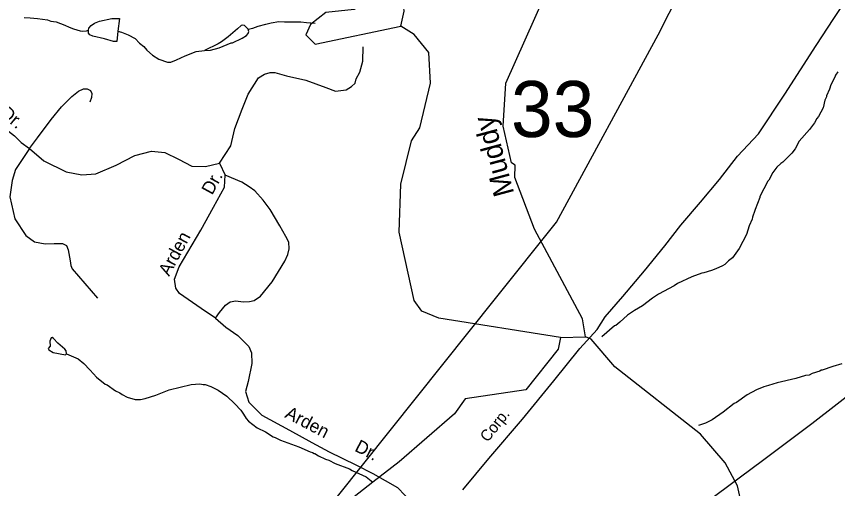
# Model space of a CAD drawing. Extents: x 1547597 to 1699558, y 810033 to 920809.
# Drawn here: x 1595166 to 1601176, y 826362 to 829821 of the extents above; entities that cross this region are included whole.
import ezdxf

# ---------------------------------------------------------------- set-up
doc = ezdxf.new("R2010")
doc.units = 0
for name, color, linetype in [('Exist Boundary Political City Limit New', 7, 'Continuous'), ('Exist Hydrographic Creek Single Shore', 7, 'Continuous'), ('Exist Hydrographic Misc Water Feature', 7, 'Continuous'), ('Exist Hydrographic Pond Under 1500 Sq Ft', 7, 'Continuous'), ('Exist Railroad Mainline', 7, 'Continuous'), ('Exist Railroad Mainline Label', 7, 'Continuous'), ('Exist Road Non-System Type 51', 7, 'Continuous'), ('Exist Road Non-System Type 51 Label', 7, 'Continuous'), ('Exist Road Secondary Structure Standard Bridge Number Label', 7, 'Continuous'), ('Exist Utilities Electrical Transmission Line', 7, 'Continuous'), ('Map Preparation Boundary City Limit Buffer Line', 7, 'Continuous'), ('Old_Level_32', 7, 'Continuous')]:
    doc.layers.add(name, color=color, linetype=linetype)

msp = doc.modelspace()

# ---------------------------------------------------------------- linework, layer by layer
at = {"layer": 'Exist Boundary Political City Limit New'}
msp.add_lwpolyline([(1595159.9, 823742.9), (1596126.5, 824626.4), (1596938.9, 825577.9), (1598671.6, 827755.3), (1599119.8, 828312.6), (1599862.2, 829685.3), (1600674.7, 831289.2), (1600128.4, 831887.3), (1599217.9, 832804.7), (1599067.4, 833015.2), (1598754.8, 833517.5), (1598535.5, 834121.7), (1598377.2, 834572.6), (1598149, 835207), (1597793.5, 835631), (1597451.9, 835864.5), (1596684.8, 836157), (1596268.5, 836512.2)], dxfattribs=at)
at = {"layer": 'Exist Hydrographic Creek Single Shore'}
msp.add_line((1599148.6, 827468.1), (1599331.6, 827474.3), dxfattribs=at)
for points in [[(1599331.6, 827474.3), (1599308.6, 827606), (1598958.6, 828263.1), (1598813.6, 828640.2), (1598815.6, 828732.1), (1598790.6, 828749.1), (1598727.6, 829016.2), (1598747.6, 829330.9), (1599031.6, 829968.6), (1599097, 830143.8), (1599212, 830246.7), (1599453.2, 830408), (1599920.6, 831033.9), (1600066.6, 831316.5), (1600092.7, 831424.3), (1600064.7, 831799.1)], [(1599148.6, 827468.1), (1598258.6, 827610.9), (1598133.6, 827662.7), (1598076.6, 827739.3), (1597966.6, 828240.5), (1597979.6, 828591.5), (1598058.6, 828908.3), (1598118.6, 829005.6), (1598197.7, 829332.2), (1598184.7, 829555.7), (1598077.6, 829689.2), (1597978.6, 829750.3)], [(1599148.6, 827468.1), (1599130.7, 827383.1), (1598893.6, 827085.9), (1598450.6, 827019.4), (1598373, 826911), (1597968.6, 826558.9), (1597775.8, 826410), (1597490.3, 826184.3), (1597347.3, 826111.7), (1596877.3, 825951.8), (1596099.6, 825773.7), (1595674.6, 825788.9), (1595550.7, 825820.9), (1595012.6, 826130.5), (1594738.6, 826218.2), (1594623.6, 826351.8), (1594518.6, 826587), (1594430.6, 826880.9), (1594384.6, 827203.6), (1594403.6, 827380.4), (1594498.6, 827654.3), (1594492.6, 827828.4), (1594348.6, 828264.6)], [(1600488.6, 826055.7), (1600482.7, 826206.8), (1600442.6, 826381.6), (1600353.6, 826550.8), (1600172.6, 826761.3), (1599545.6, 827253.3), (1599373.6, 827457), (1599331.6, 827474.3)]]:
    msp.add_lwpolyline(points, dxfattribs=at)
at = {"layer": 'Exist Hydrographic Misc Water Feature'}
for points in [[(1595223.4, 829812.1), (1595265.9, 829810.9), (1595321.9, 829806.1), (1595393.7, 829795.1), (1595417.6, 829786.8), (1595457.5, 829782.2), (1595521.1, 829757.4), (1595552.9, 829742.9), (1595584.7, 829730.4), (1595608.6, 829722.1), (1595632.5, 829715.8), (1595648.5, 829713.6), (1595680.5, 829715.1), (1595693.5, 829719)], [(1595693.5, 829719), (1595695.7, 829735.2), (1595713.1, 829755.1), (1595739, 829772.3), (1595775.4, 829786.3), (1595864.7, 829805.8), (1595920.2, 829805.6), (1595908.2, 829712.3)], [(1596862.7, 829726.5), (1596836.3, 829755), (1596820.3, 829757.2), (1596812.2, 829753.4), (1596783.9, 829729.7), (1596715.2, 829670.7), (1596666.8, 829635.4), (1596642.6, 829619.7), (1596542, 829571)], [(1596862.7, 829726.5), (1596896, 829734.2), (1596936.2, 829749.6), (1596992.4, 829764.8), (1597030.4, 829774.3), (1597086.5, 829783.5), (1597128.5, 829780.9), (1597248.4, 829781.2), (1597288.4, 829776.7), (1597353.5, 829771.1)], [(1595908.2, 829712.3), (1595900.5, 829636.7), (1595876.4, 829637), (1595810.3, 829655.6), (1595726.6, 829676.3), (1595704.9, 829686.1), (1595694.1, 829698), (1595693.5, 829719)], [(1595908.2, 829712.3), (1595936.2, 829705.6), (1595983.8, 829686.9), (1596035.4, 829658.2), (1596067, 829625.8), (1596098.6, 829599.3), (1596120.2, 829573), (1596161.7, 829536.5), (1596209.3, 829507.8), (1596273, 829486.9), (1596296.9, 829486.6), (1596337.1, 829502), (1596401.5, 829533.1), (1596481.9, 829564), (1596542, 829571)], [(1596542, 829571), (1596586, 829574.5), (1596650.1, 829591.6), (1596738.6, 829626.4), (1596746.6, 829626.3), (1596819, 829661.3), (1596849.3, 829680.8), (1596863.5, 829696.7), (1596867.7, 829710.5), (1596862.7, 829726.5)], [(1601177.1, 829414.6), (1601160.8, 829390.8), (1601156.6, 829374.9), (1601127.9, 829319.3), (1601117.4, 829287.4), (1601094.8, 829239.7), (1601094.6, 829231.8), (1601082.3, 829207.9), (1601069.6, 829152.1), (1601036.7, 829088.6), (1601024.5, 829072.8), (1601008.1, 829041), (1600971.5, 828993.5), (1600894.4, 828906.6), (1600865.6, 828851), (1600841.2, 828819.4), (1600776.3, 828754.3), (1600760.2, 828744.5), (1600731.9, 828716.9), (1600703.3, 828677.3), (1600672.7, 828621.8), (1600664.6, 828613.9), (1600607, 828502.7), (1600606.9, 828494.7), (1600571.8, 828407.2), (1600571.7, 828399.2), (1600553, 828351.5), (1600550.7, 828335.6), (1600530.1, 828287.8), (1600509.3, 828224.2), (1600455.9, 828120.9), (1600407, 828053.6), (1600376.7, 828030), (1600350.4, 828004.4), (1600334.2, 827994.7), (1600285.9, 827971.3), (1600253.8, 827959.8), (1600197.6, 827942.5), (1600181.7, 827940.8), (1600109.3, 827913.8), (1600004.7, 827865.3), (1599980.5, 827847.6), (1599865.7, 827785.2), (1599821.3, 827757.8), (1599748.6, 827700.9), (1599690.1, 827667.7), (1599639.7, 827632.4), (1599583, 827581.2), (1599552.8, 827557.7), (1599542.7, 827553.8), (1599451.9, 827473.1)], [(1595532.8, 827350), (1595529.7, 827370.5), (1595519.6, 827384.4), (1595468.7, 827426.6), (1595437.8, 827461.7), (1595427.5, 827469.3), (1595419.5, 827465.9), (1595411.8, 827443.2), (1595412.7, 827406.1), (1595399.8, 827388), (1595403.2, 827378.3), (1595436, 827360.2), (1595525.3, 827342.7), (1595532.8, 827350)], [(1595532.8, 827350), (1595619.1, 827312.5), (1595659.7, 827278.9), (1595703.7, 827232.2)], [(1595703.7, 827232.2), (1595730, 827202.9), (1595751.8, 827178.7), (1595817, 827127.8), (1595831, 827121.6), (1595892.4, 827078.8), (1595924.2, 827064.3), (1595939.9, 827052.1), (1595977.7, 827031.6), (1596035.4, 827014.8), (1596075.4, 827014.2), (1596107.5, 827021.8), (1596187.8, 827046.7), (1596284.2, 827085.3), (1596444.7, 827125), (1596508.7, 827130.2), (1596532.5, 827123.8), (1596548.5, 827123.6), (1596588.3, 827109.1), (1596644, 827082.3), (1596705.3, 827039.4), (1596764.6, 826982.6), (1596807.8, 826936), (1596829.5, 826907.7), (1596847, 826875.5), (1596864.7, 826855.3), (1596928, 826806.4), (1596989.6, 826777.5), (1597045.1, 826740.8), (1597059, 826736.6), (1597098.7, 826716), (1597233.9, 826668.1), (1597317.4, 826631), (1597333.4, 826626.8), (1597345.3, 826618.6), (1597351.2, 826618.5), (1597377, 826602.2), (1597428.6, 826577.5), (1597452.5, 826571.2), (1597500.2, 826546.5), (1597603.5, 826507.1), (1597623.3, 826494.8), (1597726.7, 826447.4), (1597775.8, 826410)], [(1601207.9, 827276.6), (1601141.7, 827257.6), (1601063.4, 827228.7), (1601055.4, 827228.8), (1601047.3, 827222.9), (1600991.1, 827205.7), (1600967, 827194), (1600941, 827190.4), (1600870.6, 827169.3), (1600734.3, 827137.2), (1600670.1, 827116.2), (1600635.9, 827108.6), (1600581.7, 827085.4), (1600513.2, 827048.4), (1600436.5, 826993.5), (1600420.4, 826985.7), (1600339.6, 826922.8), (1600258.9, 826866), (1600210.6, 826842.6), (1600158.8, 826824.4)]]:
    msp.add_lwpolyline(points, dxfattribs=at)
at = {"layer": 'Exist Hydrographic Pond Under 1500 Sq Ft'}
msp.add_lwpolyline([(1597978.6, 829750.3), (1598004.6, 829858.1), (1597989.6, 830009.4), (1597800.6, 830210.2), (1597802.6, 830318.5), (1597670.6, 830423), (1597561.6, 830389), (1597567.7, 830247.8), (1597632.7, 830095.4), (1597689.7, 830028.6), (1597688.6, 829903.9), (1597637.6, 829872.1), (1597429.7, 829850.1), (1597319.6, 829760.4), (1597285.6, 829685.5), (1597351.6, 829618.5), (1597978.6, 829750.3)], dxfattribs=at)
at = {"layer": 'Exist Railroad Mainline'}
msp.add_lwpolyline([(1598434.5, 826352.6), (1598624.1, 826581.4), (1598869.8, 826869.5), (1599098.5, 827152.5), (1599289.1, 827387.8), (1599416.8, 827528.1), (1599475.8, 827619.1), (1599603.8, 827769.4), (1599763.9, 827957.3), (1599912.1, 828141.4), (1600030, 828291.9), (1600171.9, 828459.9), (1600311.9, 828626.2), (1600444, 828796.4), (1600596.3, 828961.5), (1600789.9, 829251.6), (1601019.1, 829606.8), (1601147.7, 829804.9), (1601289.9, 830019.8)], dxfattribs=at)
at = {"layer": 'Exist Road Non-System Type 51'}
for points in [[(1596652.6, 828745.3), (1596736.6, 828874), (1596764.2, 828999.5), (1596818.3, 829141.5), (1596863.5, 829250.8), (1596939, 829371.8), (1596981.8, 829397.9), (1597023.2, 829409.5), (1597057, 829411), (1597144.2, 829385.8), (1597284.3, 829354.9), (1597431.5, 829301.1), (1597502.2, 829274.4), (1597578.9, 829282), (1597619.5, 829307.5), (1597645.8, 829332.8), (1597652.6, 829364.7), (1597679.7, 829412.9), (1597701.7, 829494), (1597703.2, 829597.8)], [(1595262.2, 828853.5), (1595321.2, 828930.7), (1595420.8, 829065.4), (1595495.9, 829158.3), (1595570.9, 829233.4), (1595621.3, 829272.6), (1595657.5, 829290.1), (1595683.5, 829289.8), (1595709.3, 829277.6), (1595719, 829255.4), (1595716.7, 829227.5), (1595704.2, 829193.7)], [(1594046.2, 829198.9), (1594144.1, 829201.5), (1594309.9, 829195.6), (1594497.5, 829183.2), (1594637.1, 829169.3), (1594762.7, 829147.8), (1594890, 829108.2), (1594993.3, 829060.8), (1595074.5, 829007.8), (1595151.6, 828945), (1595200.9, 828898.3), (1595262.2, 828853.5)], [(1595262.2, 828853.5), (1595160.4, 828700.1), (1595136.4, 828618.8), (1595118.3, 828498.4), (1595154.4, 828338.8), (1595235.7, 828215.4), (1595298.8, 828170.2), (1595377, 828155.2), (1595443.2, 828158.2), (1595503.4, 828158.2), (1595533.5, 828143.1), (1595545.5, 828110), (1595560.5, 828031.7), (1595563.6, 827995.6), (1595575.6, 827971.5), (1595759.1, 827757.8)], [(1595262.2, 828853.5), (1595368, 828763.3), (1595530.5, 828682), (1595644.8, 828661), (1595747.1, 828667), (1595897.5, 828730.2), (1596032.8, 828802.5), (1596156.2, 828832.6), (1596252.5, 828823.5), (1596351.7, 828775.4), (1596451, 828724.2), (1596550.3, 828721.2), (1596652.6, 828745.3)], [(1596652.6, 828745.3), (1596694.7, 828658)], [(1596624.4, 827610.7), (1596517.5, 827680.2), (1596361.1, 827792), (1596333.7, 827830.4), (1596322.3, 827896.2), (1596357.5, 827986.2), (1596515.1, 828254.7), (1596609, 828424.5), (1596688.8, 828569.4), (1596694.7, 828658)], [(1596624.4, 827610.7), (1596653, 827652.4), (1596695.5, 827705.8), (1596731.8, 827729.4), (1596772, 827736.8), (1596825.7, 827730.1), (1596871.7, 827731.6), (1596905.7, 827741.1), (1596952.2, 827772.6), (1597037.4, 827877.3), (1597131.3, 828028.1), (1597153.9, 828077.7), (1597162.6, 828119.5), (1597161.1, 828167.6), (1597137.7, 828207.9), (1597094.7, 828286.4), (1597022.3, 828405.3), (1596973.3, 828475.8), (1596910.2, 828542.7), (1596870.8, 828573.1), (1596815.3, 828607.8), (1596694.7, 828658)], [(1596624.4, 827610.7), (1596699.4, 827543.8), (1596786.8, 827483.8), (1596868, 827402.5), (1596886.1, 827357.3), (1596889.1, 827279), (1596862, 827146.6), (1596843.2, 827072.2), (1596868, 826996), (1596961.3, 826899.7), (1597165.9, 826791.3), (1597328.3, 826701), (1597454.7, 826631.7), (1597649.4, 826536.3), (1597775.7, 826473), (1597956.2, 826370.7), (1598067.5, 826253.3), (1598159, 826144.6), (1598202.5, 826108.1), (1598248, 826093.7)]]:
    msp.add_lwpolyline(points, dxfattribs=at)
at = {"layer": 'Exist Utilities Electrical Transmission Line'}
msp.add_lwpolyline([(1600209.6, 826257.5), (1600626.2, 826568.8), (1600988.2, 826839.2), (1601358.3, 827127.3)], dxfattribs=at)
at = {"layer": 'Map Preparation Boundary City Limit Buffer Line'}
msp.add_lwpolyline([(1595159.9, 823742.9), (1596126.5, 824626.4), (1596938.9, 825577.9), (1598671.6, 827755.3), (1599119.8, 828312.6), (1599862.2, 829685.3), (1600674.7, 831289.2), (1600128.4, 831887.3), (1599217.9, 832804.7), (1599067.4, 833015.2), (1598754.8, 833517.5), (1598535.5, 834121.7), (1598377.2, 834572.6), (1598149, 835207), (1597793.5, 835631), (1597451.9, 835864.5), (1596684.8, 836157), (1596268.5, 836512.2)], dxfattribs=at)

# ---------------------------------------------------------------- texts
at = {"layer": 'Exist Railroad Mainline Label'}
msp.add_text('Corp.', height=82.02, rotation=51.67395, dxfattribs=at).set_placement((1598615.9, 826697.2))
at = {"layer": 'Exist Road Non-System Type 51 Label'}
for s, rotation, p in [('Dr.', 320.86041, (1595040.9, 829098.5)), ('Dr.', 61.15759, (1596598.5, 828507.4)), ('Arden', 61.65773, (1596283.6, 827912.5)), ('Arden', 332.27238, (1597124, 826886.2)), ('Dr.', 332.3045, (1597635.5, 826641.5))]:
    msp.add_text(s, height=95, rotation=rotation, dxfattribs=at).set_placement(p)
at = {"layer": 'Exist Road Secondary Structure Standard Bridge Number Label'}
msp.add_text('33', height=410.1, dxfattribs=at).set_placement((1598785.8, 828937.5))
at = {"layer": 'Old_Level_32'}
msp.add_text('Muddy', height=150, rotation=105.10668, dxfattribs=at).set_placement((1598810.2, 828525.3))

doc.saveas('drawing.dxf')
